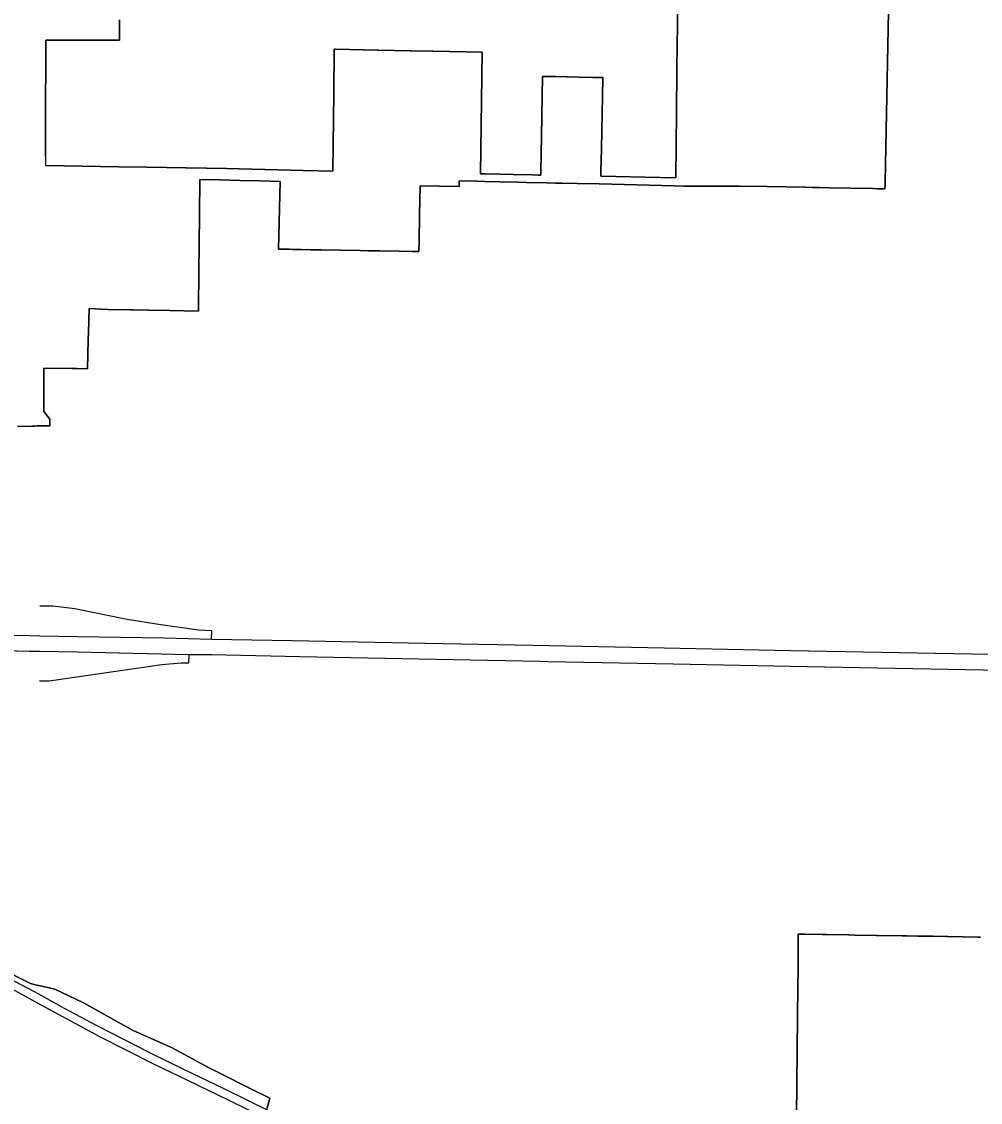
# Model space of a CAD drawing. Extents: x 0 to 34, y 0 to 22.
# Drawn here: x 4.6836 to 4.7655, y 15.7009 to 15.7932 of the extents above; entities that cross this region are included whole.
import ezdxf

# ---------------------------------------------------------------- set-up
doc = ezdxf.new("R2010")
doc.units = 0
for name, color, linetype in [('GM_X_Corporation', 7, 'Continuous'), ('GM_X_Interchange_Ramps', 7, 'Continuous'), ('GM_X_Interstate_Route', 7, 'Continuous'), ('GM_X_State_Route', 7, 'Continuous')]:
    doc.layers.add(name, color=color, linetype=linetype)

msp = doc.modelspace()

# ---------------------------------------------------------------- linework, layer by layer
at = {"layer": 'GM_X_Corporation'}
for points in [[(4.683212, 15.758661), (4.684471, 15.758686), (4.684712, 15.758691), (4.684932, 15.758695), (4.685119, 15.758699), (4.685197, 15.758701), (4.685261, 15.758702), (4.685462, 15.758706), (4.685979, 15.758717), (4.685985, 15.759291), (4.685462, 15.75993), (4.685462, 15.761629), (4.685462, 15.762067), (4.685463, 15.763643), (4.687889, 15.76361), (4.688264, 15.763605), (4.689192, 15.763592), (4.689255, 15.766021), (4.689259, 15.766163), (4.689271, 15.766651), (4.689326, 15.768734), (4.690932, 15.768643), (4.692875, 15.768612), (4.693088, 15.768609), (4.694422, 15.768588), (4.696245, 15.768559), (4.698673, 15.76852), (4.698674, 15.76852), (4.698711, 15.772151), (4.69873, 15.773948), (4.698762, 15.777076), (4.698787, 15.779493), (4.69879, 15.779754), (4.7005, 15.779715), (4.702218, 15.779675), (4.703938, 15.779635), (4.705657, 15.779595), (4.705523, 15.77381), (4.706444, 15.773793), (4.706735, 15.773788), (4.707479, 15.773774), (4.708258, 15.77376), (4.709151, 15.773744), (4.710822, 15.773713), (4.712494, 15.773683), (4.713189, 15.77367), (4.714165, 15.773652), (4.715836, 15.773622), (4.716934, 15.773601), (4.717508, 15.773591), (4.717524, 15.774487), (4.717566, 15.776752), (4.717611, 15.779216), (4.719283, 15.779185), (4.720953, 15.779155), (4.720954, 15.779155), (4.720963, 15.779637), (4.722496, 15.779609), (4.723148, 15.779597), (4.72442, 15.779566), (4.725999, 15.779528), (4.726689, 15.779511), (4.728426, 15.779469), (4.729175, 15.779451), (4.72974, 15.779437), (4.731036, 15.779416), (4.73292, 15.779384), (4.73933, 15.77921), (4.739331, 15.77921), (4.74014, 15.779188), (4.74486, 15.779195), (4.747271, 15.779149), (4.748878, 15.779118), (4.750485, 15.779087), (4.751141, 15.779075), (4.751305, 15.779072), (4.751748, 15.779063), (4.752563, 15.779048), (4.754355, 15.779013), (4.756306, 15.778976), (4.756668, 15.778969), (4.757319, 15.778957), (4.757329, 15.779065), (4.757349, 15.779276), (4.757355, 15.779563), (4.757355, 15.779598), (4.757659, 15.795598)], [(4.757659, 15.795598), (4.757355, 15.779598), (4.757355, 15.779563), (4.757349, 15.779276), (4.757329, 15.779065), (4.757319, 15.778957), (4.756668, 15.778969), (4.756306, 15.778976), (4.754355, 15.779013), (4.752563, 15.779048), (4.751748, 15.779063), (4.751305, 15.779072), (4.751141, 15.779075), (4.750485, 15.779087), (4.748877, 15.779118), (4.74727, 15.779149), (4.74486, 15.779195), (4.74014, 15.779188), (4.73933, 15.77921), (4.73292, 15.779384), (4.731036, 15.779416), (4.729741, 15.779437), (4.729175, 15.779451), (4.728426, 15.779469), (4.726689, 15.779511), (4.725999, 15.779528), (4.72442, 15.779566), (4.723149, 15.779597), (4.722496, 15.779609), (4.720963, 15.779637), (4.720954, 15.779155), (4.719282, 15.779185), (4.717611, 15.779216), (4.717566, 15.776752), (4.717524, 15.774487), (4.717508, 15.773591), (4.716934, 15.773601), (4.715836, 15.773622), (4.714165, 15.773652), (4.713189, 15.77367), (4.712494, 15.773683), (4.710822, 15.773713), (4.709151, 15.773744), (4.708258, 15.77376), (4.70748, 15.773774), (4.706735, 15.773788), (4.706444, 15.773793), (4.705523, 15.77381), (4.705657, 15.779595), (4.703937, 15.779635), (4.702219, 15.779675), (4.7005, 15.779715), (4.69879, 15.779754), (4.698787, 15.779493), (4.698762, 15.777076), (4.69873, 15.773948), (4.698711, 15.772151), (4.698674, 15.76852), (4.696245, 15.768559), (4.694422, 15.768588), (4.693088, 15.768609), (4.692874, 15.768612), (4.690932, 15.768643), (4.689326, 15.768734), (4.689271, 15.766651), (4.689259, 15.766163), (4.689255, 15.766021), (4.689192, 15.763592), (4.688264, 15.763605), (4.687889, 15.76361), (4.685462, 15.763643), (4.685462, 15.762067), (4.685462, 15.761629), (4.685462, 15.75993), (4.685985, 15.759291), (4.685979, 15.758717), (4.685462, 15.758706), (4.685261, 15.758702), (4.685197, 15.758701), (4.685119, 15.758699), (4.684932, 15.758695), (4.684712, 15.758691), (4.684471, 15.758686), (4.683212, 15.758661)], [(4.739615, 15.795316), (4.739594, 15.793162), (4.739574, 15.790998), (4.739559, 15.789471), (4.739545, 15.788025), (4.739531, 15.786578), (4.739517, 15.785131), (4.739511, 15.784494), (4.739504, 15.783685), (4.73949, 15.782238), (4.739472, 15.78039), (4.739467, 15.779907), (4.739346, 15.77991), (4.733058, 15.780031), (4.733068, 15.780513), (4.733103, 15.782361), (4.733134, 15.783961), (4.733162, 15.785408), (4.73319, 15.786861), (4.733221, 15.788461), (4.733221, 15.788468), (4.732744, 15.788477), (4.732689, 15.788478), (4.732368, 15.788484), (4.731188, 15.788507), (4.729179, 15.788546), (4.728078, 15.788567), (4.727979, 15.783447), (4.727921, 15.780403), (4.727918, 15.780285), (4.727915, 15.780125), (4.727704, 15.78013), (4.727213, 15.780142), (4.725577, 15.780181), (4.724432, 15.780208), (4.723158, 15.780238), (4.722899, 15.780245), (4.722779, 15.780247), (4.722914, 15.790642), (4.71873, 15.790721), (4.718666, 15.790722), (4.716833, 15.790756), (4.71677, 15.790758), (4.714021, 15.790809), (4.71395, 15.790811), (4.710345, 15.790879), (4.710282, 15.79088), (4.710233, 15.787145), (4.710147, 15.780478), (4.707606, 15.780524), (4.701062, 15.780699), (4.697639, 15.780753), (4.697582, 15.780754), (4.694275, 15.780807), (4.691874, 15.780846), (4.685619, 15.780946), (4.685604, 15.782452), (4.685601, 15.78309), (4.685611, 15.786045), (4.685613, 15.786856), (4.685619, 15.78902), (4.685624, 15.790884), (4.685629, 15.791674), (4.691919, 15.791652), (4.691925, 15.793396)], [(4.691925, 15.793396), (4.691919, 15.791652), (4.685629, 15.791674), (4.685624, 15.790884), (4.685619, 15.78902), (4.685613, 15.786856), (4.685611, 15.786045), (4.685601, 15.78309), (4.685604, 15.782452), (4.685613, 15.780946), (4.691874, 15.780846), (4.694275, 15.780807), (4.697581, 15.780754), (4.697639, 15.780753), (4.701062, 15.780699), (4.707606, 15.780524), (4.710147, 15.780478), (4.710233, 15.787145), (4.710282, 15.79088), (4.710345, 15.790879), (4.71395, 15.790811), (4.714021, 15.790809), (4.71677, 15.790758), (4.716833, 15.790756), (4.718666, 15.790722), (4.71873, 15.790721), (4.722914, 15.790642), (4.722779, 15.780247), (4.722898, 15.780245), (4.723159, 15.780238), (4.724432, 15.780208), (4.725577, 15.780181), (4.727213, 15.780142), (4.727704, 15.78013), (4.727915, 15.780125), (4.727918, 15.780285), (4.727921, 15.780403), (4.727979, 15.783447), (4.728078, 15.788567), (4.729179, 15.788546), (4.731188, 15.788507), (4.732368, 15.788484), (4.732689, 15.788478), (4.732744, 15.788477), (4.733221, 15.788461), (4.73319, 15.786861), (4.73319, 15.786854), (4.733162, 15.785415), (4.733134, 15.783961), (4.733103, 15.782354), (4.733067, 15.780506), (4.733058, 15.780031), (4.739467, 15.779907), (4.739472, 15.78039), (4.73949, 15.782238), (4.739504, 15.783685), (4.739511, 15.784494), (4.739517, 15.785131), (4.739531, 15.786578), (4.739545, 15.788025), (4.739559, 15.789471), (4.739574, 15.790998), (4.739594, 15.793162), (4.739615, 15.795316)], [(4.765485, 15.715029), (4.765301, 15.715032), (4.764016, 15.715052), (4.76273, 15.715073), (4.762592, 15.715075), (4.761444, 15.715093), (4.760485, 15.715109), (4.760158, 15.715114), (4.759237, 15.715129), (4.758792, 15.715136), (4.75673, 15.715169), (4.756594, 15.715171), (4.75475, 15.7152), (4.754268, 15.715208), (4.75421, 15.715209), (4.752339, 15.715239), (4.751964, 15.715245), (4.750498, 15.715268), (4.749928, 15.715278), (4.749905, 15.712881), (4.749878, 15.710123), (4.749866, 15.708878), (4.749847, 15.708206), (4.7498, 15.702475), (4.749778, 15.699764)], [(4.749778, 15.699764), (4.7498, 15.702475), (4.749847, 15.708206), (4.749866, 15.708878), (4.749878, 15.710123), (4.749905, 15.712881), (4.749928, 15.715278), (4.750498, 15.715268), (4.751964, 15.715245), (4.752339, 15.715239), (4.75421, 15.715209), (4.754268, 15.715208), (4.75475, 15.7152), (4.756594, 15.715171), (4.75673, 15.715169), (4.758792, 15.715136), (4.759237, 15.715129), (4.760158, 15.715114), (4.760485, 15.715109), (4.761444, 15.715093), (4.762592, 15.715075), (4.76273, 15.715073), (4.764016, 15.715052), (4.765301, 15.715032), (4.765485, 15.715029)], [(4.704307, 15.699609), (4.704767, 15.701258), (4.704768, 15.701262), (4.703927, 15.701682), (4.703783, 15.701754), (4.699758, 15.703765), (4.699474, 15.703917), (4.696413, 15.705554), (4.693026, 15.707077), (4.68884, 15.709406), (4.686394, 15.710573), (4.685025, 15.710886), (4.685015, 15.710888), (4.684991, 15.710894), (4.684939, 15.710906), (4.684309, 15.71105), (4.682089, 15.712181)], [(4.682089, 15.712181), (4.684309, 15.71105), (4.684939, 15.710906), (4.684991, 15.710894), (4.685015, 15.710888), (4.685025, 15.710886), (4.686394, 15.710573), (4.68884, 15.709406), (4.693026, 15.707077), (4.696413, 15.705554), (4.699474, 15.703917), (4.699758, 15.703765), (4.703783, 15.701754), (4.703927, 15.701682), (4.704768, 15.701262), (4.704767, 15.701258), (4.704307, 15.699609)]]:
    msp.add_lwpolyline(points, dxfattribs=at)
at = {"layer": 'GM_X_Interchange_Ramps'}
for points in [[(4.699801, 15.74049), (4.699808, 15.741188), (4.698668, 15.74125), (4.69546, 15.741706), (4.692571, 15.742155), (4.6881, 15.74306), (4.686231, 15.743311), (4.685115, 15.743315)], [(4.685094, 15.736913), (4.685922, 15.736916), (4.695532, 15.738309), (4.697196, 15.738452), (4.697857, 15.738465), (4.697874, 15.739163)]]:
    msp.add_lwpolyline(points, dxfattribs=at)
at = {"layer": 'GM_X_Interstate_Route'}
for points in [[(4.625043, 15.737571), (4.629064, 15.73792), (4.635793, 15.738521), (4.640316, 15.738939), (4.645914, 15.739414), (4.651825, 15.73994), (4.653117, 15.740055), (4.658316, 15.740537), (4.66243, 15.74088), (4.665766, 15.74102), (4.669392, 15.741127), (4.673136, 15.74102), (4.677799, 15.740937), (4.684221, 15.740783), (4.685129, 15.740764), (4.688312, 15.740699), (4.695755, 15.740601), (4.699801, 15.74049), (4.706687, 15.740363), (4.718023, 15.740154), (4.727279, 15.739959), (4.738462, 15.739749), (4.749295, 15.739526), (4.770893, 15.739121)], [(4.660169, 15.739352), (4.661949, 15.739474), (4.665754, 15.739706), (4.669381, 15.739814), (4.673124, 15.739707), (4.677787, 15.739624), (4.684209, 15.73947), (4.685124, 15.739451), (4.6883, 15.739386), (4.697874, 15.739163), (4.69979, 15.739177), (4.707343, 15.739009), (4.718958, 15.738772), (4.727851, 15.73859), (4.728533, 15.738578)], [(4.728533, 15.738578), (4.739271, 15.738381), (4.750691, 15.738158), (4.771738, 15.737739), (4.771994, 15.737735)]]:
    msp.add_lwpolyline(points, dxfattribs=at)
at = {"layer": 'GM_X_State_Route'}
for points in [[(4.704834, 15.699342), (4.70123, 15.701089), (4.697776, 15.702773), (4.694873, 15.704176), (4.69026, 15.706517), (4.687453, 15.708017), (4.685022, 15.709317), (4.681267, 15.711374), (4.677299, 15.713504), (4.673904, 15.715326), (4.670502, 15.717154), (4.668332, 15.718392), (4.666697, 15.719438), (4.665461, 15.720375), (4.664248, 15.721421), (4.663334, 15.722324), (4.662089, 15.723735), (4.661325, 15.724709), (4.660971, 15.7252), (4.660496, 15.725915)], [(4.709463, 15.697892), (4.708314, 15.698454), (4.704871, 15.700109), (4.700865, 15.702052), (4.697434, 15.703707), (4.694571, 15.705121), (4.690025, 15.707449), (4.68722, 15.708938), (4.685031, 15.710148), (4.682139, 15.711687), (4.678156, 15.713831), (4.674793, 15.715658), (4.670856, 15.717768), (4.668942, 15.718826), (4.668176, 15.719315)]]:
    msp.add_lwpolyline(points, dxfattribs=at)

doc.saveas('drawing.dxf')
